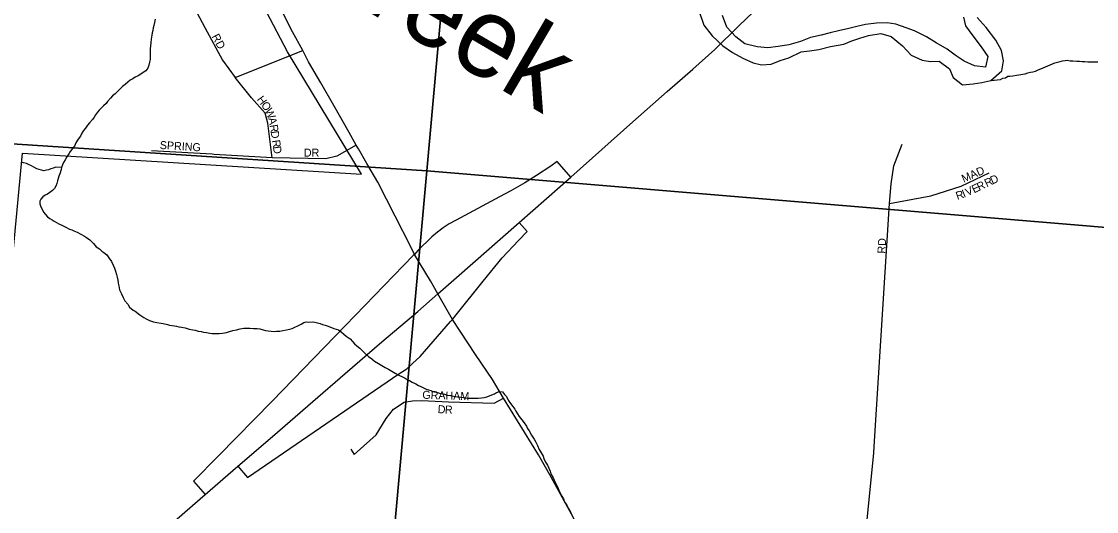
# Model space of a CAD drawing. Extents: x 0 to 1064, y 0 to 440.
# Drawn here: x 164.1 to 184.46, y 356.23 to 365.51 of the extents above; entities that cross this region are included whole.
import ezdxf

# ---------------------------------------------------------------- set-up
doc = ezdxf.new("R2010")
doc.units = 0
for name, color, linetype in [('GM_X_City_Street', 7, 'Continuous'), ('GM_X_City_Street_Text', 7, 'Continuous'), ('GM_X_Corporation', 7, 'Continuous'), ('GM_X_Interchange_Ramps', 7, 'Continuous'), ('GM_X_Interstate_Route', 7, 'Continuous'), ('GM_X_Minor_River', 7, 'Continuous'), ('GM_X_Minor_River_Text', 7, 'Continuous'), ('GM_X_Section', 7, 'Continuous'), ('GM_X_State_Route', 7, 'Continuous'), ('GM_X_Township_Subdivision', 7, 'Continuous'), ('GM_X_Township_Subdivision_Text', 7, 'Continuous')]:
    doc.layers.add(name, color=color, linetype=linetype)

msp = doc.modelspace()

# ---------------------------------------------------------------- linework, layer by layer
at = {"layer": 'GM_X_City_Street'}
for points in [[(180.248, 357.463), (180.537, 362.061), (180.572, 362.437), (180.622, 362.776), (180.776, 363.186)], [(180.537, 362.061), (181.32, 362.209), (181.895, 362.392), (182.429, 362.643)], [(170.337, 357.412), (170.403, 357.306), (170.819, 357.68), (171.005, 357.99), (171.144, 358.165), (171.352, 358.3), (171.508, 358.328), (171.685, 358.334), (172.189, 358.305), (173.052, 358.282), (173.229, 358.378)], [(179.415, 352.448), (179.563, 352.971), (179.785, 353.601), (179.918, 354.116), (180.24, 357.338), (180.248, 357.463)]]:
    msp.add_lwpolyline(points, dxfattribs=at)
at = {"layer": 'GM_X_Corporation'}
msp.add_lwpolyline([(160.253, 350.541), (165.169, 354.905), (163.363, 355.03), (164.123, 363.014), (170.541, 362.618), (169.142, 364.939), (167.565, 367.95)], dxfattribs=at)
at = {"layer": 'GM_X_Interchange_Ramps'}
for points in [[(174.507, 362.563), (174.246, 362.857), (174.128, 362.774), (173.854, 362.593), (173.634, 362.457), (173.368, 362.304), (173.154, 362.189), (172.332, 361.749), (172.198, 361.678), (172.086, 361.604), (171.98, 361.518), (171.875, 361.431), (171.61, 361.174), (171.545, 361.1)], [(172.264, 359.867), (172.333, 359.957), (172.843, 360.593), (173.206, 361.036), (173.513, 361.364), (173.678, 361.533), (173.525, 361.706)], [(171.545, 361.1), (171.522, 361.081), (170.239, 359.753), (168.847, 358.316), (167.834, 357.285), (167.359, 356.802), (167.58, 356.548)], [(168.201, 357.086), (168.385, 356.874), (171.25, 358.838), (171.397, 358.934), (171.509, 359.032), (171.65, 359.164), (172.225, 359.827), (172.264, 359.867)]]:
    msp.add_lwpolyline(points, dxfattribs=at)
at = {"layer": 'GM_X_Interstate_Route'}
msp.add_lwpolyline([(165.793, 354.997), (167.58, 356.548), (168.201, 357.086), (168.853, 357.652), (169.619, 358.31), (170.231, 358.843), (170.929, 359.442), (171.609, 360.017), (171.987, 360.352), (172.338, 360.663), (173.525, 361.706), (174.303, 362.383), (174.507, 362.563), (175.676, 363.611), (176.331, 364.187), (176.813, 364.608), (177.233, 364.982), (177.685, 365.428), (178.236, 365.963)], dxfattribs=at)
at = {"layer": 'GM_X_Minor_River'}
for points in [[(176.933, 365.704), (177.023, 365.44), (177.182, 365.242), (177.383, 365.048), (177.568, 364.922), (177.759, 364.814), (177.957, 364.73), (178.114, 364.69), (178.296, 364.703), (178.468, 364.772), (178.633, 364.822), (178.866, 364.938), (179.025, 364.958), (179.201, 364.978), (179.421, 365.039), (179.671, 365.082), (179.824, 365.145), (179.977, 365.195), (180.143, 365.246), (180.374, 365.283), (180.573, 365.229), (180.787, 365.053), (180.952, 364.873), (181.156, 364.777), (181.313, 364.754), (181.477, 364.762), (181.673, 364.618), (181.742, 364.452), (181.92, 364.314), (182.121, 364.333), (182.286, 364.359), (182.456, 364.391), (182.667, 364.574), (182.697, 364.768), (182.659, 364.964), (182.555, 365.161), (182.367, 365.396), (182.196, 365.589)], [(181.942, 365.595), (181.98, 365.43), (182.114, 365.239), (182.273, 365.034), (182.401, 364.848), (182.354, 364.649), (182.148, 364.673), (181.95, 364.763), (181.783, 364.876), (181.628, 364.99), (181.425, 365.11), (181.24, 365.218), (181.012, 365.333), (180.856, 365.392), (180.658, 365.458), (180.495, 365.486), (180.294, 365.479), (180.087, 365.454), (179.922, 365.416), (179.77, 365.377), (179.575, 365.333), (179.416, 365.295), (179.245, 365.25), (179.043, 365.207), (178.853, 365.133), (178.633, 365.071), (178.432, 365.04), (178.237, 365.015), (178.032, 365.032), (177.802, 365.086), (177.63, 365.224), (177.459, 365.405), (177.374, 365.626)], [(166.633, 365.555), (166.62, 365.494), (166.606, 365.434), (166.599, 365.391), (166.592, 365.343), (166.579, 365.294), (166.572, 365.252), (166.558, 365.179), (166.551, 365.113), (166.543, 365.046), (166.542, 365.003), (166.541, 364.955), (166.54, 364.882), (166.539, 364.839)], [(166.539, 364.839), (166.538, 364.791), (166.524, 364.742), (166.517, 364.682), (166.498, 364.627), (166.46, 364.579), (166.405, 364.544), (166.362, 364.515), (166.313, 364.485), (166.257, 364.456), (166.214, 364.427), (166.159, 364.398), (166.116, 364.362), (166.066, 364.32), (166.017, 364.279), (165.973, 364.237), (165.924, 364.19), (165.874, 364.142), (165.825, 364.101), (165.787, 364.059), (165.731, 363.999), (165.706, 363.957), (165.657, 363.916), (165.62, 363.874), (165.576, 363.833), (165.545, 363.791), (165.507, 363.743), (165.476, 363.701), (165.445, 363.653), (165.389, 363.593), (165.351, 363.546), (165.314, 363.492), (165.276, 363.444), (165.245, 363.396), (165.22, 363.342), (165.176, 363.282), (165.132, 363.21), (165.106, 363.15), (165.069, 363.108), (165.025, 363.048), (165, 363.006), (164.962, 362.946), (164.931, 362.892), (164.899, 362.838), (164.88, 362.796), (164.861, 362.747), (164.854, 362.705), (164.828, 362.627), (164.809, 362.584), (164.795, 362.536), (164.782, 362.494), (164.769, 362.445), (164.75, 362.391), (164.725, 362.349), (164.687, 362.307), (164.638, 362.272), (164.595, 362.242), (164.552, 362.219), (164.509, 362.19), (164.471, 362.148), (164.452, 362.106), (164.451, 362.057), (164.468, 362.002), (164.492, 361.959), (164.521, 361.897), (164.556, 361.854), (164.598, 361.811), (164.639, 361.779), (164.681, 361.754), (164.723, 361.729), (164.765, 361.704), (164.813, 361.678), (164.879, 361.646), (164.945, 361.615), (165.011, 361.577), (165.053, 361.564), (165.096, 361.544), (165.156, 361.519), (165.228, 361.481), (165.294, 361.443), (165.336, 361.418), (165.395, 361.374), (165.467, 361.305), (165.52, 361.243), (165.58, 361.205), (165.621, 361.162), (165.663, 361.137), (165.717, 361.093), (165.758, 361.037), (165.805, 360.963), (165.84, 360.896), (165.863, 360.841), (165.88, 360.779), (165.903, 360.718), (165.914, 360.669), (165.925, 360.608), (165.936, 360.553), (165.947, 360.504), (165.957, 360.425), (165.998, 360.351), (166.027, 360.284)], [(182.456, 364.391), (182.64, 364.412), (182.686, 364.436), (182.733, 364.447), (182.777, 364.479), (182.819, 364.478), (182.874, 364.483), (182.941, 364.494), (182.99, 364.499), (183.063, 364.515), (183.106, 364.521), (183.161, 364.538), (183.209, 364.549), (183.252, 364.56), (183.301, 364.571), (183.356, 364.594), (183.405, 364.617), (183.448, 364.635), (183.491, 364.652), (183.534, 364.669), (183.583, 364.693), (183.626, 364.71), (183.668, 364.727), (183.723, 364.744), (183.772, 364.755), (183.815, 364.767), (183.864, 364.772), (183.906, 364.777), (183.961, 364.769), (184.009, 364.768), (184.088, 364.761), (184.136, 364.76), (184.185, 364.752), (184.239, 364.751), (184.294, 364.75), (184.336, 364.749), (184.391, 364.748), (184.433, 364.747), (184.482, 364.746)], [(164.861, 362.747), (164.752, 362.75), (164.703, 362.733), (164.66, 362.721), (164.617, 362.704), (164.574, 362.693), (164.526, 362.682), (164.483, 362.695), (164.435, 362.708), (164.393, 362.721), (164.339, 362.753), (164.291, 362.778), (164.237, 362.804), (164.195, 362.823), (164.14, 362.836), (164.098, 362.849)], [(166.027, 360.284), (166.062, 360.222), (166.115, 360.154), (166.15, 360.099), (166.216, 360.042), (166.258, 360.023), (166.341, 359.955), (166.419, 359.904), (166.461, 359.879), (166.527, 359.847), (166.6, 359.821), (166.666, 359.808), (166.745, 359.794), (166.787, 359.787), (166.866, 359.773), (166.908, 359.76), (166.956, 359.753), (166.998, 359.746), (167.041, 359.739), (167.083, 359.726), (167.131, 359.718), (167.204, 359.705), (167.276, 359.685), (167.349, 359.671), (167.391, 359.664), (167.451, 359.645), (167.506, 359.637), (167.548, 359.624), (167.603, 359.617), (167.669, 359.609), (167.711, 359.602), (167.79, 359.601), (167.845, 359.6), (167.906, 359.61), (167.985, 359.621), (168.04, 359.638), (168.107, 359.655), (168.174, 359.671), (168.241, 359.688), (168.314, 359.699), (168.381, 359.703), (168.424, 359.702), (168.496, 359.695), (168.563, 359.693), (168.618, 359.686), (168.678, 359.673), (168.726, 359.659), (168.775, 359.652), (168.829, 359.645), (168.89, 359.638), (168.932, 359.643), (168.993, 359.647), (169.054, 359.658), (169.121, 359.669), (169.176, 359.68), (169.231, 359.697), (169.28, 359.72), (169.335, 359.749), (169.396, 359.779), (169.452, 359.808), (169.494, 359.819), (169.537, 359.818), (169.61, 359.822), (169.658, 359.815), (169.706, 359.802), (169.761, 359.789), (169.803, 359.77), (169.851, 359.756), (169.893, 359.743), (169.941, 359.724), (170.014, 359.698), (170.062, 359.685), (170.104, 359.672), (170.158, 359.634), (170.2, 359.597), (170.253, 359.553), (170.325, 359.497), (170.372, 359.447), (170.408, 359.404), (170.455, 359.366), (170.509, 359.323), (170.551, 359.279), (170.604, 359.229), (170.676, 359.167), (170.735, 359.123), (170.789, 359.079), (170.861, 359.035), (170.927, 358.997), (170.987, 358.959), (171.053, 358.922), (171.113, 358.89), (171.179, 358.852), (171.251, 358.814), (171.317, 358.782), (171.365, 358.757), (171.407, 358.731), (171.449, 358.712), (171.503, 358.681), (171.569, 358.649), (171.623, 358.617), (171.665, 358.598)], [(171.665, 358.598), (171.725, 358.566), (171.767, 358.547), (171.851, 358.521), (171.893, 358.502), (171.954, 358.488), (172.02, 358.469), (172.068, 358.456), (172.111, 358.449), (172.165, 358.435), (172.225, 358.428), (172.28, 358.414), (172.328, 358.407), (172.37, 358.4), (172.425, 358.393), (172.473, 358.386), (172.516, 358.385), (172.564, 358.378), (172.625, 358.377), (172.685, 358.375), (172.752, 358.374), (172.813, 358.379), (172.862, 358.39), (172.917, 358.401), (172.966, 358.418), (173.009, 358.441), (173.057, 358.458), (173.1, 358.482), (173.156, 358.505), (173.21, 358.498), (173.251, 358.448), (173.287, 358.405), (173.316, 358.337), (173.363, 358.275), (173.404, 358.22), (173.446, 358.17), (173.463, 358.127), (173.498, 358.078), (173.528, 358.029), (173.575, 357.967), (173.622, 357.911), (173.663, 357.843), (173.686, 357.8), (173.716, 357.757), (173.763, 357.677), (173.809, 357.597), (173.833, 357.554), (173.874, 357.48), (173.908, 357.406), (173.943, 357.339), (173.978, 357.277), (173.996, 357.234), (174.025, 357.166), (174.06, 357.105), (174.089, 357.05), (174.112, 356.994), (174.129, 356.945), (174.17, 356.865), (174.187, 356.822), (174.228, 356.749), (174.245, 356.706), (174.262, 356.663), (174.297, 356.589), (174.332, 356.521), (174.367, 356.466), (174.384, 356.405), (174.42, 356.361), (174.455, 356.294), (174.484, 356.244), (174.513, 356.195)]]:
    msp.add_lwpolyline(points, dxfattribs=at)
at = {"layer": 'GM_X_Section'}
for points in [[(173.24, 378.953), (171.779, 362.681), (154.997, 363.776), (155.935, 373.677), (156.378, 374.577), (156.573, 375.555), (156.756, 375.891), (157.25, 376.081), (157.673, 376.303), (158.214, 376.674), (158.798, 377.128), (159.365, 377.596), (159.885, 378.1), (160.442, 378.683), (160.665, 378.927), (160.889, 379.256), (161.065, 379.537), (161.194, 379.638)], [(190.108, 377.348), (188.579, 361.283), (171.779, 362.681), (173.24, 378.953)], [(171.779, 362.681), (170.322, 346.561), (153.477, 347.535), (154.997, 363.776)], [(188.579, 361.283), (187.008, 344.881), (170.322, 346.561), (171.779, 362.681)]]:
    msp.add_lwpolyline(points, close=True, dxfattribs=at)
at = {"layer": 'GM_X_State_Route'}
for points in [[(170.483, 363.099), (170.442, 363.169), (170.31, 363.411), (170.017, 363.922), (169.771, 364.351), (169.537, 364.745), (169.428, 364.963), (169.233, 365.318), (168.822, 366.137)], [(170.645, 362.819), (170.483, 363.099)], [(171.178, 361.821), (170.848, 362.468), (170.645, 362.819)], [(171.472, 361.244), (171.178, 361.821)], [(172.264, 359.867), (171.987, 360.352), (171.845, 360.601), (171.545, 361.1), (171.472, 361.244)], [(172.702, 359.206), (172.264, 359.867)], [(176.684, 352.353), (176.086, 353.377), (175.347, 354.646), (174.731, 355.775), (174.519, 356.18), (174.13, 356.881), (173.894, 357.304), (173.229, 358.378), (173.019, 358.728), (172.702, 359.206)]]:
    msp.add_lwpolyline(points, dxfattribs=at)
at = {"layer": 'GM_X_Township_Subdivision'}
for points in [[(167.215, 367.139), (167.137, 367.059), (167.09, 366.919), (167.104, 366.605), (167.159, 366.23), (167.225, 366.053), (167.576, 365.396), (167.908, 364.776), (168.149, 364.448)], [(168.851, 362.928), (168.769, 363.583), (168.719, 363.778), (168.457, 364.066), (168.149, 364.448), (169.428, 364.963)], [(170.442, 363.169), (170.076, 362.963), (169.865, 362.908), (168.851, 362.928), (167.752, 362.994), (167.714, 362.996)], [(167.714, 362.996), (166.566, 363.064)]]:
    msp.add_lwpolyline(points, dxfattribs=at)

# ---------------------------------------------------------------- texts
at = {"layer": 'GM_X_City_Street_Text'}
for s, height, rotation, p in [('MAD', 0.1515, 24.144, (181.945, 362.455)), ('R', 0.152, 25.6095, (182.38, 362.37)), ('D', 0.152, 25.5874, (182.489, 362.422)), ('V', 0.152, 24.2024, (182.014, 362.199)), ('E', 0.152, 25.3986, (182.139, 362.255)), ('R', 0.152, 25.5761, (182.236, 362.301)), ('R', 0.152, 18.3351, (181.823, 362.13)), ('I', 0.152, 22.161, (181.947, 362.172)), ('RD', 0.1515, 86.9884, (180.461, 361.111)), ('GRAHAM', 0.1515, 358.1759, (171.691, 358.365)), ('D', 0.152, 356.106, (171.98, 358.094)), ('R', 0.152, 357.9024, (172.118, 358.085))]:
    msp.add_text(s, height=height, rotation=rotation, dxfattribs=at).set_placement(p)
at = {"layer": 'GM_X_Minor_River_Text'}
msp.add_text('Creek', height=1.5153, rotation=329.6439, dxfattribs=at).set_placement((169.315, 366.486))
at = {"layer": 'GM_X_Township_Subdivision_Text'}
for s, height, rotation, p in [('RD', 0.1515, 297.8861, (167.701, 365.229)), ('H', 0.152, 306.5464, (168.552, 364.034)), ('O', 0.152, 306.5289, (168.631, 363.927)), ('W', 0.152, 293.3752, (168.706, 363.828)), ('A', 0.152, 282.6687, (168.772, 363.676)), ('R', 0.152, 279.2467, (168.801, 363.548)), ('D', 0.152, 278.4702, (168.82, 363.43)), ('SPRING', 0.1515, 356.4984, (166.718, 363.098)), ('R', 0.152, 278.4881, (168.846, 363.259)), ('D', 0.152, 278.4669, (168.863, 363.14)), ('DR', 0.1515, 0, (169.45, 362.951))]:
    msp.add_text(s, height=height, rotation=rotation, dxfattribs=at).set_placement(p)

doc.saveas('drawing.dxf')
